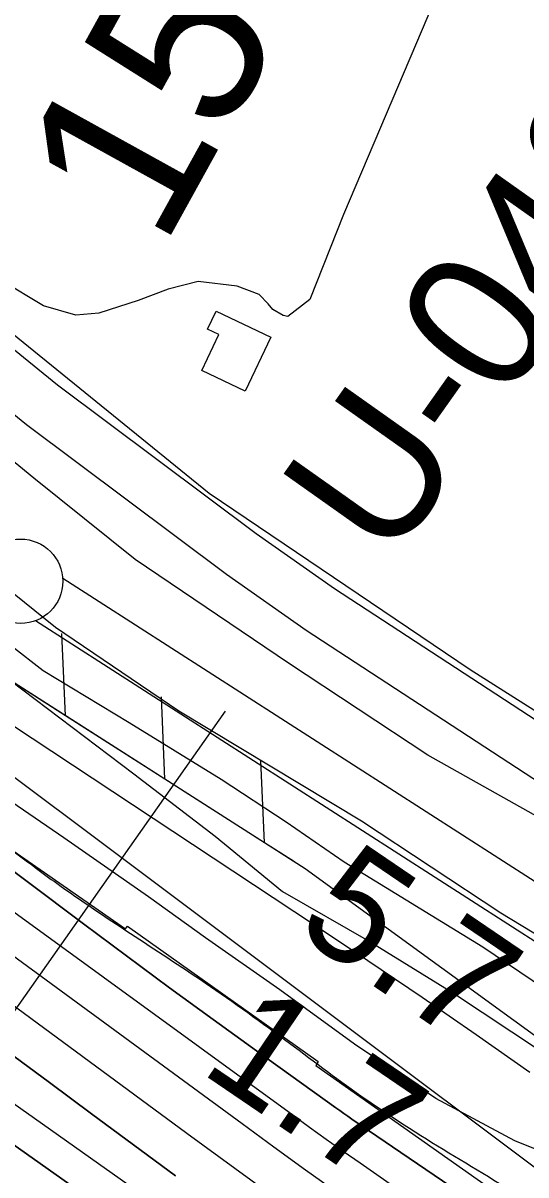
# Model space of a CAD drawing. Extents: x 3734862 to 3772949, y 391520 to 417239.
# Drawn here: x 3759469 to 3759767, y 402109 to 402791 of the extents above; entities that cross this region are included whole.
import ezdxf

# ---------------------------------------------------------------- set-up
doc = ezdxf.new("R2010")
doc.units = 0
for name, color, linetype in [('V-BLDG-OTLN', 7, 'Continuous'), ('V-FLOD-BASE', 7, 'Continuous'), ('V-LEVE-TOET', 7, 'Continuous'), ('V-RIVR-EDGE', 7, 'Continuous'), ('V-RIVR-RANG', 7, 'Continuous'), ('V-RIVR-RANG-IDEN', 7, 'Continuous'), ('V-ROAD-CNTR', 7, 'Continuous'), ('V-RRAP-FSHR', 7, 'Continuous'), ('V-RRAP-RVMT', 7, 'Continuous'), ('V-SITE-VEGE', 7, 'Continuous'), ('V-SURV-IDEN', 7, 'Continuous'), ('V-SURV-LINE', 7, 'Continuous'), ('V-TOPO-DPTH', 7, 'Continuous'), ('V-TOPO-MINR', 7, 'Continuous'), ('V-TOPO-SHOR', 7, 'Continuous'), ('V-TOPO-WATR', 7, 'Continuous')]:
    doc.layers.add(name, color=color, linetype=linetype)

msp = doc.modelspace()

# ---------------------------------------------------------------- linework, layer by layer
at = {"layer": 'V-BLDG-OTLN'}
msp.add_lwpolyline([(3759615.89, 402605.19), (3759600.65, 402573.2), (3759574.83, 402585.5), (3759584.97, 402606.81), (3759578.33, 402609.97), (3759583.42, 402620.65)], close=True, dxfattribs=at)
at = {"layer": 'V-FLOD-BASE'}
msp.add_lwpolyline([(3758997.17, 402831.3), (3759042.64, 402797.07), (3759101.88, 402750.99), (3759180.35, 402682.62), (3759275.39, 402605.84), (3759338.04, 402552.81), (3759374.56, 402524.88), (3759408.3, 402497.66), (3759488.19, 402433.43), (3759561.25, 402383.8), (3759669.52, 402318.7), (3759752.24, 402264.15), (3759848.09, 402206.06)], dxfattribs=at)
at = {"layer": 'V-LEVE-TOET'}
for points in [[(3759782.81, 402316.14), (3759709, 402357.47), (3759626.29, 402412.02), (3759535.3, 402473.54), (3759475.39, 402521.71), (3759425.12, 402562.89), (3759373.48, 402606.84), (3759306.7, 402664.05), (3759249.55, 402712.2), (3759200.67, 402753.37), (3759138.7, 402805.7), (3759093.26, 402844.08), (3759014.77, 402909.68), (3758979.64, 402937.6), (3758941.75, 402965.54), (3758905.23, 402991.4), (3758863.17, 403018.68), (3758801.14, 403060.63)], [(3758987.71, 402803.46), (3759075.87, 402733.65), (3759111, 402705.72), (3759141.28, 402678.52), (3759169.52, 402655.49), (3759215.66, 402618.49), (3759305.21, 402549.36), (3759347.9, 402513.77), (3759371.31, 402494.23), (3759406.44, 402466.3), (3759424.34, 402451.65), (3759480.82, 402407.66), (3759531.85, 402376.86), (3759586.32, 402343.27), (3759624.93, 402318.09), (3759659.39, 402294.33), (3759741.45, 402243.94), (3759815.2, 402194.3)]]:
    msp.add_lwpolyline(points, dxfattribs=at)
at = {"layer": 'V-RIVR-EDGE'}
msp.add_spline([(3755702.08, 404495.32), (3755757.18, 404470.77), (3755793.3, 404451.23), (3755852.47, 404424.41), (3755881.39, 404415.75), (3755906.23, 404404.38), (3755920.22, 404395.76), (3755948.67, 404379.41), (3755958.16, 404378.93), (3755969.01, 404378), (3755990.69, 404368.45), (3756022.75, 404350.29), (3756054.82, 404336.64), (3756079.66, 404323.02), (3756103.59, 404309.39), (3756144.23, 404288.04), (3756167.69, 404268.99), (3756188.91, 404253.57), (3756231.36, 404233.11), (3756271.56, 404217.19), (3756299.11, 404203.1), (3756403.01, 404163.51), (3756460.37, 404140.31), (3756508.69, 404114.87), (3756530.82, 404103.96), (3756588.18, 404078.04), (3756639.21, 404052.15), (3756694.29, 404019.45), (3756726.8, 403998.12), (3756735.82, 403989.06), (3756740.32, 403979.55), (3756740.3, 403973.22), (3756740.74, 403967.79), (3756747.5, 403960.54), (3756759.69, 403953.73), (3756786.34, 403941.46), (3756814.34, 403929.18), (3756864.47, 403904.64), (3756889.32, 403895.98), (3756899.72, 403897.32), (3756908.33, 403901.82), (3756919.18, 403901.34), (3756933.18, 403894.07), (3756945.83, 403892.68), (3756956.23, 403893.11), (3756962.12, 403897.16), (3756970.71, 403896.69), (3756978.39, 403894.41), (3756992.41, 403894.83), (3757002.82, 403897.51), (3757019.1, 403901.54), (3757027.7, 403901.52), (3757034.02, 403901.05), (3757036.27, 403896.53), (3757036.71, 403891.1), (3757038.5, 403883.41), (3757046.62, 403874.34), (3757060.62, 403866.17), (3757076.41, 403853.92), (3757104.39, 403831.25), (3757122.44, 403816.73), (3757145.47, 403804.47), (3757165.34, 403796.73), (3757181.6, 403787.2), (3757194.24, 403777.67), (3757213.65, 403765.41), (3757229.9, 403756.33), (3757251.58, 403745.88), (3757266.49, 403741.32), (3757283.2, 403734.49), (3757308.94, 403720.87), (3757360.42, 403694.06), (3757393.83, 403670.92), (3757429.96, 403657.26), (3757461.59, 403645.43), (3757505.4, 403628.14), (3757548.31, 403610.4), (3757591.66, 403587.23), (3757649.45, 403552.27), (3757711.75, 403512.78), (3757753.76, 403493.23), (3757766.86, 403487.78), (3757773.19, 403487.76), (3757785.86, 403494.06), (3757794.45, 403494.04), (3757803.49, 403489.49), (3757807.08, 403480.89), (3757810.64, 403456.02), (3757814.23, 403447.87), (3757826.42, 403436.99), (3757854.41, 403422.9), (3757930.26, 403373.88), (3757975.85, 403342.57), (3758005.19, 403323.5), (3758062.07, 403286.74), (3758092.31, 403263.6), (3758175.82, 403209.59), (3758234.51, 403169.2), (3758283.7, 403133.81), (3758328.84, 403103.41), (3758399.23, 403041.74), (3758421.79, 403023.15), (3758438.05, 403017.68), (3758463.83, 403017.62), (3758491.43, 403026.14), (3758504.53, 403022.04), (3758513.56, 403014.33), (3758513.99, 403006.19), (3758499.95, 402997.18), (3758498.12, 402989.95), (3758502.16, 402978.18), (3758510.73, 402969.57), (3758522.02, 402962.76), (3758545.05, 402948.69), (3758582.07, 402926.89), (3758650.23, 402878.79), (3758697.61, 402840.7), (3758721.52, 402820.29), (3758740.94, 402809.39), (3758782.02, 402784.87), (3758831.24, 402755.36), (3758902.12, 402711.78), (3758960.36, 402675.46), (3759018.58, 402634.62), (3759069.59, 402599.68), (3759134.59, 402553.4), (3759185.57, 402508.06), (3759223.48, 402478.12), (3759262.29, 402448.18), (3759321.41, 402402.37), (3759371.51, 402366.07), (3759431.54, 402323.42), (3759463.59, 402300.28), (3759488.86, 402281.68), (3759576.89, 402222.68), (3759626.99, 402186.84), (3759672.12, 402153.72), (3759778.21, 402087.44), (3759832.83, 402050.68), (3759873, 402019.38), (3759909.55, 401989.45), (3760050.81, 401883.75), (3760100.02, 401850.16), (3760145.61, 401819.31), (3760185.77, 401788.01), (3760211.95, 401766.69), (3760254.82, 401734.48), (3760285.51, 401709.08), (3760303.12, 401700.45), (3760325.25, 401691.35), (3760352.78, 401671.39), (3760391.14, 401641), (3760430.41, 401611.96), (3760461.55, 401590.18), (3760536.95, 401542.97), (3760582.99, 401510.76), (3760602.85, 401495.79), (3760629.02, 401477.18), (3760672.36, 401449.49), (3760711.19, 401426.79), (3760818.61, 401347.85), (3760872.33, 401310.64), (3760925.58, 401271.62), (3760948.6, 401251.67), (3761039.76, 401181.81), (3761107.02, 401135.52), (3761151.7, 401104.67), (3761172.93, 401093.31), (3761186.03, 401090.57), (3761199.15, 401092.79), (3761219.51, 401099.07), (3761228.11, 401099.5), (3761233.52, 401095.42), (3761236.67, 401087.73), (3761236.64, 401077.78), (3761228.47, 401063.78), (3761223.03, 401057.47), (3761223.01, 401049.33), (3761228.86, 401039.37), (3761242.39, 401026.67), (3761254.14, 401021.67), (3761266.79, 401018.47), (3761292.52, 401001.68), (3761317.34, 400980.37), (3761342.15, 400955.44), (3761463.07, 400853.4), (3761509.99, 400812.14), (3761550.15, 400777.68), (3761585.34, 400746.84), (3761681.47, 400674.26), (3761756.4, 400618.91), (3761817.77, 400572.19), (3761878.26, 400530.44), (3761996.49, 400436.55), (3762057.42, 400389.83), (3762104.8, 400352.63), (3762156.25, 400313.17), (3762204.54, 400277.33), (3762245.17, 400247.84), (3762291.65, 400210.19), (3762325.94, 400182.07), (3762356.18, 400159.84), (3762404.02, 400123.55), (3762432.9, 400101.32), (3762455.49, 400091.32), (3762473.53, 400075.9), (3762512.34, 400044.16), (3762551.6, 400012.41), (3762593.58, 399983.82), (3762620.21, 399963.4), (3762661.74, 399937.08), (3762686.57, 399919.83), (3762793.08, 399841.35), (3762834.61, 399812.76), (3762873.44, 399790.05), (3762923.1, 399758.28), (3762956.96, 399737.4), (3762984.05, 399721.5), (3763024.22, 399693.37), (3763075.23, 399657.52), (3763115.86, 399633.91), (3763172.75, 399601.21), (3763228.74, 399568.52), (3763285.17, 399533.57), (3763344.31, 399494.08), (3763398.47, 399455.06), (3763444.06, 399421.04), (3763484.68, 399391.09), (3763603.38, 399303.08), (3763654.82, 399261.81), (3763661.14, 399259.53), (3763667.01, 399254.54), (3763671.96, 399245.04), (3763696.33, 399224.18), (3763722.94, 399200.15), (3763745.5, 399180.2), (3763818.14, 399117.17), (3763841.61, 399099.47), (3763852.45, 399092.21), (3763858.76, 399084.06), (3763874.99, 399067.29), (3763898, 399045.98), (3763924.62, 399023.76), (3763949, 399007.87), (3763970.2, 398987.47), (3764004.03, 398952.57), (3764028.38, 398926.74), (3764056.8, 398899.54), (3764092.88, 398862.37), (3764130.77, 398826.11), (3764147.01, 398811.6), (3764152.86, 398799.83), (3764162.32, 398783.53), (3764173.58, 398768.58), (3764186.67, 398757.24), (3764206.08, 398746.34), (3764226.87, 398742.22), (3764246.29, 398733.58), (3764269.32, 398717.7), (3764284.2, 398703.19), (3764301.81, 398691.84), (3764323.02, 398678.23), (3764345.14, 398660.99), (3764412.35, 398596.62), (3764457.02, 398559.88), (3764502.6, 398522.69), (3764538.26, 398497.74), (3764566.26, 398486.36), (3764583.89, 398484.51), (3764604.25, 398486.27), (3764616.45, 398486.24), (3764626.39, 398481.69), (3764630.89, 398474.45), (3764636.29, 398461.32), (3764634.9, 398450.02), (3764631.72, 398441.44), (3764633.06, 398434.65), (3764636.21, 398430.12), (3764643.89, 398425.58), (3764661.06, 398421.47), (3764685.44, 398409.2), (3764715.22, 398382), (3764745.45, 398356.15), (3764793.31, 398328), (3764844.31, 398292.6), (3764885.83, 398258.14), (3764918.78, 398234.54), (3764992.82, 398187.79), (3765058.27, 398144.22), (3765088.07, 398128.32), (3765140.91, 398100.15), (3765168.89, 398079.74), (3765193.71, 398061.59), (3765246.12, 398042.02), (3765282.23, 398018.42), (3765309.74, 397989.41), (3765339.95, 397955.42), (3765361.15, 397933.67), (3765382.35, 397911.91), (3765434.69, 397867.92), (3765477.57, 397838.43), (3765508.73, 397823.88), (3765545.3, 397801.18), (3765575.54, 397778.05), (3765617.52, 397749.91), (3765653.64, 397726.31), (3765681.63, 397709.96), (3765727.23, 397684.53), (3765761.99, 397660.02), (3765771.94, 397659.55), (3765788.21, 397659.96), (3765793.64, 397658.14), (3765793.63, 397653.62), (3765785.47, 397648.66), (3765785.47, 397645.5), (3765790.86, 397632.82), (3765800.33, 397623.76), (3765814.78, 397612.87), (3765831.94, 397605.59), (3765847.31, 397603.29), (3765858.15, 397598.75), (3765865.82, 397593.3), (3765888.84, 397576.97), (3765908.7, 397561.54), (3765918.16, 397548.41), (3765919.5, 397542.07), (3765921.3, 397536.19), (3765926.71, 397533.46), (3765933.05, 397534.35), (3765940.73, 397533.43), (3765944.79, 397530.25), (3765956.97, 397519.37), (3765987.67, 397499.85), (3766024.67, 397468.11), (3766059.41, 397438.18), (3766085.13, 397413.25), (3766102.73, 397400.09), (3766131.61, 397377.42), (3766172.69, 397350.18), (3766210.59, 397318.89), (3766264.32, 397285.3), (3766306.76, 397260.78), (3766362.73, 397220.85), (3766381.12, 397208.5)], degree=3, dxfattribs=at)
at = {"layer": 'V-RIVR-RANG'}
msp.add_line((3759588.75, 402383.62), (3759216.88, 401855.39), dxfattribs=at)
at = {"layer": 'V-ROAD-CNTR'}
for points in [[(3759833.84, 402302.88), (3759636.8, 402431.49), (3759589.64, 402464.54), (3759470.96, 402553.38), (3759356.66, 402646.2), (3759218.56, 402758.18), (3759181.47, 402788.25), (3759018.81, 402917.65), (3758947.79, 402970.96)], [(3759246.92, 402773.81), (3759375.56, 402669.5), (3759489.41, 402577.04), (3759607.24, 402488.84), (3759653.61, 402456.34), (3759850.06, 402328.11), (3760066.08, 402191.29), (3760364.79, 401997.86), (3760477.19, 401923.23)]]:
    msp.add_lwpolyline(points, dxfattribs=at)
at = {"layer": 'V-RRAP-FSHR'}
for p, q in [((3759494.01, 402380.92), (3759491.91, 402429.71)), ((3759553.03, 402343.28), (3759550.93, 402392.07)), ((3759612.05, 402305.64), (3759609.94, 402354.42))]:
    msp.add_line(p, q, dxfattribs=at)
for points in [[(3754460.93, 405046.66), (3755005.7, 404860.94), (3755712.42, 404532.38), (3756610.55, 404118.1), (3756963.91, 403918.1), (3757348.8, 403748.53), (3757842.44, 403484.61), (3758500.9, 403026.83), (3759143.8, 402584.15), (3759834.39, 402066.74), (3760444.46, 401629.94), (3760667.45, 401482.98), (3761054.53, 401205.39), (3761588.84, 400792.89), (3762211.73, 400314.43), (3762948.82, 399790.65), (3763371.87, 399516.16), (3763828.66, 399148.5)], [(3760408.26, 401760.51), (3760109.37, 401966.01), (3759840.94, 402141.44), (3759636.27, 402290.19), (3759415.75, 402430.84), (3759061.75, 402728.09), (3758817.21, 402937.66), (3758634.13, 403020.65), (3758393.84, 403129.01), (3758338.25, 403162.15)], [(3759494.01, 402380.92), (3759435, 402418.57)], [(3759553.03, 402343.28), (3759494.01, 402380.92)], [(3759612.05, 402305.64), (3759553.03, 402343.28)], [(3759629.83, 402294.3), (3759612.04, 402305.64)]]:
    msp.add_lwpolyline(points, dxfattribs=at)
at = {"layer": 'V-RRAP-RVMT'}
for p, q in [((3759430.34, 402323.66), (3759529.6, 402254.74)), ((3759529.6, 402254.74), (3759530.76, 402256.27)), ((3759530.76, 402256.27), (3759644, 402176.01)), ((3759644, 402176.01), (3759642.62, 402173.72)), ((3759642.62, 402173.72), (3759755.5, 402094.11))]:
    msp.add_line(p, q, dxfattribs=at)
at = {"layer": 'V-SITE-VEGE'}
for points in [[(3759726.97, 402838.03), (3759659, 402678.03), (3759638.87, 402627.63), (3759625.83, 402617.48), (3759623.1, 402618.18), (3759616.98, 402621.63), (3759614.27, 402625.07), (3759608.85, 402630.57), (3759595.9, 402635.43), (3759572.71, 402638.31), (3759554.92, 402633.65), (3759537.13, 402626.94), (3759513.87, 402619.58), (3759500.2, 402618.3), (3759481.12, 402623.89), (3759456.64, 402638.39), (3759410.45, 402674.89), (3759371.75, 402708.6), (3759337.13, 402739.55), (3759316.11, 402760.85), (3759286.93, 402788.36), (3759279.52, 402803.43)], [(3758954.53, 402788.67), (3759031.72, 402735.54), (3759106.08, 402674.13), (3759169.45, 402624.56), (3759220.44, 402586.84), (3759264.53, 402553.31), (3759303.79, 402522.59), (3759350.64, 402488.36), (3759401.6, 402446.48), (3759461.54, 402401.78), (3759534.56, 402346.6), (3759582.78, 402309.59), (3759622.72, 402276.79), (3759675.14, 402246.67), (3759724.1, 402216.58), (3759775.8, 402182.32)], [(3759621.26, 402218.51), (3759577.15, 402249.26), (3759543.39, 402273.71), (3759493.08, 402308.66), (3759355.23, 402403.03), (3759272.57, 402465.89), (3759209.89, 402515.46), (3759154.13, 402563.59), (3759095.59, 402610.36), (3759045.27, 402644.62), (3758990.83, 402683.06)], [(3759807.48, 402109.97), (3759760.52, 402128.97), (3759713.61, 402154.2), (3759665.36, 402186.37), (3759621.26, 402218.51)]]:
    msp.add_lwpolyline(points, dxfattribs=at)
at = {"layer": 'V-SURV-LINE'}
for points in [[(3759492.43, 402462.43), (3759901.93, 402199.73)], [(3759885.73, 402174.47), (3759476.24, 402437.18)]]:
    msp.add_lwpolyline(points, dxfattribs=at)
msp.add_circle((3759467.51, 402460.6), 25, dxfattribs=at)
at = {"layer": 'V-TOPO-DPTH'}
for points in [[(3758203.1, 403186.29), (3758321.88, 403109.89), (3758398.29, 403060.08), (3758474.28, 403009.67), (3758549.66, 402958.33), (3758624.62, 402906.38), (3758820.94, 402768.57), (3758844.67, 402751.73), (3758868.3, 402734.75), (3758891.76, 402717.54), (3758915.12, 402700.19), (3759504.69, 402257.63), (3759530.21, 402238.6), (3759555.82, 402219.69), (3759581.55, 402200.94), (3759607.37, 402182.31), (3759654.4, 402148.61), (3759656.77, 402146.92), (3759659.14, 402145.25), (3759661.53, 402143.6), (3759663.93, 402141.95), (3760039.52, 401886.43)], [(3758263.43, 403019.1), (3758344.24, 402969.83), (3758424.46, 402919.64), (3758503.81, 402868.09), (3758582.58, 402815.63), (3758761.32, 402694.35), (3758787.78, 402676.17), (3758814.1, 402657.77), (3758840.19, 402639.06), (3758866.14, 402620.14), (3759459.6, 402181.96), (3759484.53, 402163.53), (3759509.47, 402145.1), (3759534.39, 402126.65), (3759559.3, 402108.2)], [(3758263.43, 403019.1), (3758344.24, 402969.83), (3758424.46, 402919.64), (3758503.81, 402868.09), (3758582.58, 402815.63), (3758761.32, 402694.35), (3758787.78, 402676.17), (3758814.1, 402657.77), (3758840.19, 402639.06), (3758866.14, 402620.14), (3759459.6, 402181.96), (3759484.53, 402163.53), (3759509.47, 402145.1), (3759534.39, 402126.65), (3759559.3, 402108.2)], [(3759921.49, 401836.09), (3759610.19, 402047.33), (3759604.29, 402051.36), (3759598.4, 402055.41), (3759592.54, 402059.5), (3759586.69, 402063.61), (3759448.37, 402161.34), (3759373.51, 402214.52), (3759298.83, 402267.96), (3759224.43, 402321.77), (3759150.2, 402375.84), (3758825.52, 402613.65), (3758811.44, 402623.83), (3758797.3, 402633.9), (3758783.03, 402643.81), (3758768.69, 402653.6), (3758694.25, 402703.82), (3758642.35, 402738.22), (3758590.1, 402772.04), (3758537.3, 402805.01), (3758484.14, 402837.42), (3758316.38, 402937.8), (3758286.35, 402955.87)], [(3759921.49, 401836.09), (3759610.19, 402047.33), (3759604.29, 402051.36), (3759598.4, 402055.41), (3759592.54, 402059.5), (3759586.69, 402063.61), (3759448.37, 402161.34), (3759373.51, 402214.52), (3759298.83, 402267.96), (3759224.43, 402321.77), (3759150.2, 402375.84), (3758825.52, 402613.65), (3758811.44, 402623.83), (3758797.3, 402633.9), (3758783.03, 402643.81), (3758768.69, 402653.6), (3758694.25, 402703.82), (3758642.35, 402738.22), (3758590.1, 402772.04), (3758537.3, 402805.01), (3758484.14, 402837.42), (3758316.38, 402937.8), (3758286.35, 402955.87)], [(3758285.32, 402926.23), (3758329.45, 402898.14), (3758637.83, 402701.86), (3758655.87, 402690.42), (3758673.93, 402679.01), (3758692.03, 402667.65), (3758710.15, 402656.32), (3758728.8, 402644.7), (3758737.57, 402639.16), (3758746.31, 402633.56), (3758754.98, 402627.87), (3758763.62, 402622.11), (3758776.02, 402613.74), (3758778.42, 402612.11), (3758780.8, 402610.47), (3758783.16, 402608.8), (3758785.52, 402607.12), (3758829.3, 402575.55), (3758853.56, 402558.11), (3758877.86, 402540.72), (3758902.2, 402523.39), (3758926.58, 402506.11), (3759559.56, 402058.66)], [(3758285.32, 402926.23), (3758329.45, 402898.14), (3758637.83, 402701.86), (3758655.87, 402690.42), (3758673.93, 402679.01), (3758692.03, 402667.65), (3758710.15, 402656.32), (3758728.8, 402644.7), (3758737.57, 402639.16), (3758746.31, 402633.56), (3758754.98, 402627.87), (3758763.62, 402622.11), (3758776.02, 402613.74), (3758778.42, 402612.11), (3758780.8, 402610.47), (3758783.16, 402608.8), (3758785.52, 402607.12), (3758829.3, 402575.55), (3758853.56, 402558.11), (3758877.86, 402540.72), (3758902.2, 402523.39), (3758926.58, 402506.11), (3759559.56, 402058.66)], [(3759655.3, 402098.12), (3759636.45, 402111.68), (3759617.65, 402125.32), (3759598.88, 402139.01), (3759030.17, 402555.54), (3758998.51, 402578.77)], [(3759655.3, 402098.12), (3759636.45, 402111.68), (3759617.65, 402125.32), (3759598.88, 402139.01), (3759030.17, 402555.54), (3758998.51, 402578.77)]]:
    msp.add_lwpolyline(points, dxfattribs=at)
at = {"layer": 'V-TOPO-MINR'}
for points in [[(3759847.15, 401991.09), (3759668.74, 402115.73), (3759658.72, 402122.77), (3759648.73, 402129.85), (3759638.78, 402136.99), (3759628.86, 402144.16), (3759461.35, 402266.05), (3759367.81, 402334.36), (3759274.45, 402402.9), (3759181.32, 402471.78), (3759088.37, 402540.88), (3758881.82, 402694.99), (3758868.17, 402705.08), (3758854.45, 402715.08), (3758840.63, 402724.94), (3758826.75, 402734.71), (3758742.88, 402793.14), (3758686.8, 402831.74), (3758630.43, 402869.9), (3758573.62, 402907.41), (3758516.52, 402944.48), (3758153.68, 403177.11)], [(3759769.34, 402169.57), (3759737.51, 402191.84), (3759705.55, 402213.91), (3759673.37, 402235.67), (3759641.06, 402257.24), (3759080.98, 402627.22), (3759048.28, 402649.02), (3759015.69, 402670.99), (3758983.29, 402693.23), (3758951, 402715.65), (3758918.79, 402738.17), (3758886.56, 402760.66), (3758854.29, 402783.1), (3758822, 402805.51), (3758367.24, 403120.5), (3758338, 403140.54), (3758308.64, 403160.4)], [(3759781.19, 401978.81), (3759749.43, 402001.23), (3759717.74, 402023.76), (3759686.1, 402046.34), (3759680.22, 402050.56), (3759651.59, 402071.14), (3759623.01, 402091.8), (3759594.52, 402112.58), (3759566.08, 402133.42), (3759192.04, 402408.72), (3759131.24, 402453.33), (3759070.34, 402497.81), (3759009.31, 402542.1), (3758948.19, 402586.26), (3758893.92, 402625.35), (3758859.75, 402649.71), (3758825.42, 402673.84), (3758790.86, 402697.65), (3758756.15, 402721.22), (3758437.37, 402935.47), (3758384.68, 402970.37), (3758331.68, 403004.81), (3758278.24, 403038.54)], [(3759559.3, 402108.2), (3759534.39, 402126.65), (3759509.47, 402145.1), (3759484.53, 402163.53), (3759459.6, 402181.96), (3758866.14, 402620.14), (3758840.19, 402639.06), (3758814.1, 402657.77), (3758787.78, 402676.17), (3758761.32, 402694.35), (3758582.58, 402815.63), (3758503.81, 402868.09), (3758424.46, 402919.64), (3758344.24, 402969.83), (3758263.43, 403019.1)], [(3759921.49, 401836.09), (3759610.19, 402047.33), (3759604.29, 402051.36), (3759598.4, 402055.41), (3759592.54, 402059.5), (3759586.69, 402063.61), (3759448.37, 402161.34), (3759373.51, 402214.52), (3759298.83, 402267.96), (3759224.43, 402321.77), (3759150.2, 402375.84), (3758825.52, 402613.65), (3758811.44, 402623.83), (3758797.3, 402633.9), (3758783.03, 402643.81), (3758768.69, 402653.6), (3758694.25, 402703.82), (3758642.35, 402738.22), (3758590.1, 402772.04), (3758537.3, 402805.01), (3758484.14, 402837.42), (3758316.38, 402937.8), (3758286.35, 402955.87)], [(3759559.56, 402058.66), (3758926.58, 402506.11), (3758902.2, 402523.39), (3758877.86, 402540.72), (3758853.56, 402558.11), (3758829.3, 402575.55), (3758785.52, 402607.12), (3758783.16, 402608.8), (3758780.8, 402610.47), (3758778.42, 402612.11), (3758776.02, 402613.74), (3758763.62, 402622.11), (3758754.98, 402627.87), (3758746.31, 402633.56), (3758737.57, 402639.16), (3758728.8, 402644.7), (3758710.15, 402656.32), (3758692.03, 402667.65), (3758673.93, 402679.01), (3758655.87, 402690.42), (3758637.83, 402701.86), (3758329.45, 402898.14), (3758285.32, 402926.23)], [(3759655.3, 402098.12), (3759636.45, 402111.68), (3759617.65, 402125.32), (3759598.88, 402139.01), (3759030.17, 402555.54), (3758998.51, 402578.77)]]:
    msp.add_lwpolyline(points, dxfattribs=at)
at = {"layer": 'V-TOPO-SHOR'}
msp.add_lwpolyline([(3760467.36, 401941.93), (3759975.12, 402255.36), (3759734.02, 402408.06), (3759579.31, 402512.54), (3759398.49, 402659.21), (3759283.96, 402753.64), (3759273.92, 402773.73), (3759267.89, 402787.79), (3759267.89, 402801.86), (3759271.91, 402823.96), (3759275.93, 402844.05), (3759368.35, 403057.02)], dxfattribs=at)
at = {"layer": 'V-TOPO-WATR'}
msp.add_lwpolyline([(3760039.52, 401886.43), (3759663.93, 402141.95), (3759661.53, 402143.6), (3759659.14, 402145.25), (3759656.77, 402146.92), (3759654.4, 402148.61), (3759607.37, 402182.31), (3759581.55, 402200.94), (3759555.82, 402219.69), (3759530.21, 402238.6), (3759504.69, 402257.63), (3758915.12, 402700.19), (3758891.76, 402717.54), (3758868.3, 402734.75), (3758844.67, 402751.73), (3758820.94, 402768.57), (3758624.62, 402906.38), (3758549.66, 402958.33), (3758474.28, 403009.67), (3758398.29, 403060.08), (3758321.88, 403109.89), (3758203.1, 403186.29)], dxfattribs=at)

# ---------------------------------------------------------------- texts
at = {"layer": 'V-RIVR-RANG'}
for s, p in [('5.7', (3759628.86, 402253.22)), ('5.7', (3759628.86, 402253.22)), ('5.7', (3759628.86, 402253.22)), ('1.7', (3759572.86, 402170.38)), ('1.7', (3759572.86, 402170.38)), ('1.7', (3759572.86, 402170.38))]:
    msp.add_text(s, height=67, rotation=325.79833, dxfattribs=at).set_placement(p)
at = {"layer": 'V-RIVR-RANG-IDEN'}
msp.add_text('U-040', height=83, rotation=54.71333, dxfattribs=at).set_placement((3759686.22, 402469.46))
at = {"layer": 'V-SURV-IDEN'}
msp.add_text('1574+59.3', height=100, rotation=61.07046, dxfattribs=at).set_placement((3759551.73, 402656.96))

doc.saveas('drawing.dxf')
